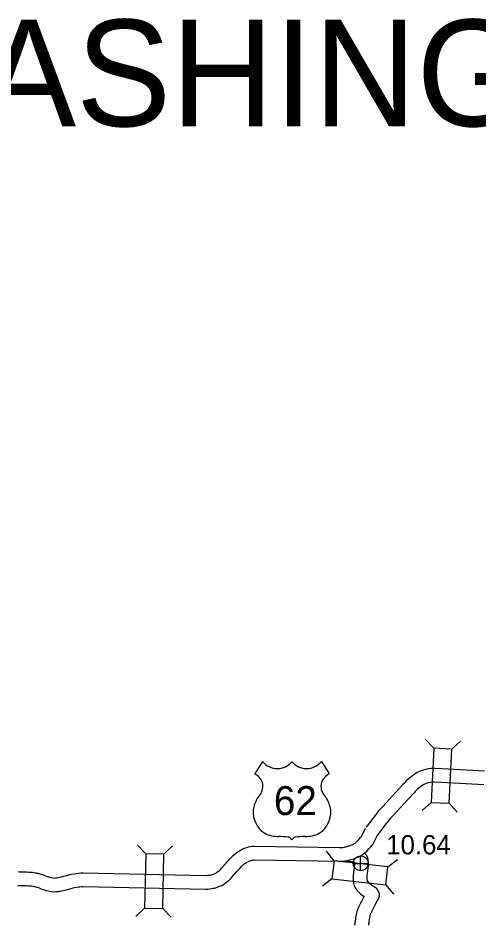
# Model space of a CAD drawing. Extents: x -939622 to -934245, y 1383184 to 1385301.
# Drawn here: x -936446.6 to -936416.3, y 1384888.5 to 1384948.1 of the extents above; entities that cross this region are included whole.
import ezdxf

# ---------------------------------------------------------------- set-up
doc = ezdxf.new("R2010")
doc.units = 0
for name, color, linetype in [('10', 7, 'Continuous'), ('15', 7, 'Continuous'), ('20', 7, 'Continuous'), ('22', 7, 'Continuous'), ('25', 7, 'Continuous'), ('26', 7, 'Continuous'), ('Default', 7, 'Continuous')]:
    doc.layers.add(name, color=color, linetype=linetype)

msp = doc.modelspace()

# ---------------------------------------------------------------- linework, layer by layer
at = {"layer": '10'}
for points in [[(-936423.8, 1384893.254), (-936423.733, 1384893.17), (-936423.696, 1384893.115), (-936423.651, 1384893.046), (-936423.609, 1384892.934), (-936423.587, 1384892.828), (-936423.581, 1384892.766), (-936423.578, 1384892.731), (-936423.574, 1384892.692), (-936423.557, 1384892.584), (-936423.569, 1384892.427), (-936423.651, 1384891.712), (-936423.652, 1384891.654), (-936423.653, 1384891.54), (-936423.653, 1384891.517), (-936423.646, 1384891.477), (-936423.631, 1384891.421), (-936423.621, 1384891.389), (-936423.611, 1384891.376), (-936423.575, 1384891.339), (-936423.512, 1384891.28), (-936423.484, 1384891.253), (-936423.364, 1384891.167), (-936423.254, 1384891.088), (-936423.181, 1384891.039), (-936423.111, 1384890.993), (-936423.04, 1384890.932), (-936422.986, 1384890.869), (-936422.939, 1384890.8), (-936422.883, 1384890.678), (-936422.868, 1384890.641), (-936422.845, 1384890.532), (-936422.843, 1384890.376), (-936422.887, 1384890.253), (-936422.92, 1384890.184), (-936422.932, 1384890.163), (-936422.946, 1384890.135), (-936423.109, 1384889.853), (-936423.264, 1384889.546), (-936423.39, 1384889.299), (-936423.405, 1384889.263), (-936423.432, 1384889.186), (-936423.455, 1384889.127), (-936423.463, 1384889.098), (-936423.481, 1384889.014), (-936423.487, 1384888.974), (-936423.495, 1384888.89), (-936423.517, 1384888.759), (-936423.532, 1384888.66), (-936423.543, 1384888.579), (-936423.555, 1384888.505)], [(-936425.433, 1384892.71), (-936424.615, 1384892.681), (-936424.544, 1384892.669), (-936424.502, 1384892.659), (-936424.478, 1384892.653), (-936424.475, 1384892.651), (-936424.474, 1384892.637), (-936424.465, 1384892.567), (-936424.462, 1384892.55), (-936424.465, 1384892.514), (-936424.549, 1384891.774), (-936424.552, 1384891.67), (-936424.553, 1384891.538), (-936424.552, 1384891.435), (-936424.526, 1384891.283), (-936424.497, 1384891.177), (-936424.457, 1384891.038), (-936424.375, 1384890.891), (-936424.289, 1384890.782), (-936424.204, 1384890.694), (-936424.133, 1384890.628), (-936424.063, 1384890.561), (-936423.887, 1384890.435), (-936423.834, 1384890.397), (-936423.9, 1384890.282), (-936424.066, 1384889.954), (-936424.208, 1384889.675), (-936424.246, 1384889.584), (-936424.276, 1384889.498), (-936424.312, 1384889.406), (-936424.338, 1384889.309), (-936424.365, 1384889.182), (-936424.38, 1384889.09), (-936424.388, 1384889.005), (-936424.405, 1384888.902), (-936424.423, 1384888.79), (-936424.434, 1384888.709), (-936424.45, 1384888.609), (-936424.458, 1384888.501)]]:
    msp.add_lwpolyline(points, dxfattribs=at)
at = {"layer": '15'}
for points in [[(-936415.925, 1384898.635), (-936418.708, 1384898.772), (-936419.194, 1384898.795), (-936419.419, 1384898.808), (-936419.631, 1384898.77), (-936419.787, 1384898.739), (-936419.956, 1384898.698), (-936420.139, 1384898.626), (-936420.336, 1384898.541), (-936420.505, 1384898.429), (-936420.64, 1384898.338), (-936420.785, 1384898.22), (-936420.942, 1384898.093), (-936421.06, 1384897.981), (-936421.148, 1384897.887), (-936421.204, 1384897.816), (-936421.208, 1384897.81), (-936421.28, 1384897.742), (-936422.604, 1384896.312), (-936422.777, 1384896.129), (-936422.879, 1384896.009), (-936422.983, 1384895.883), (-936423.195, 1384895.609), (-936423.698, 1384894.936)], [(-936415.97, 1384897.736), (-936418.751, 1384897.873), (-936419.242, 1384897.896), (-936419.365, 1384897.903), (-936419.464, 1384897.885), (-936419.595, 1384897.86), (-936419.683, 1384897.839), (-936419.793, 1384897.795), (-936419.907, 1384897.746), (-936420.005, 1384897.681), (-936420.103, 1384897.614), (-936420.22, 1384897.52), (-936420.348, 1384897.416), (-936420.421, 1384897.347), (-936420.463, 1384897.302), (-936420.497, 1384897.258), (-936420.545, 1384897.198), (-936420.64, 1384897.108), (-936421.947, 1384895.697), (-936422.107, 1384895.529), (-936422.189, 1384895.431), (-936422.28, 1384895.321), (-936422.478, 1384895.065), (-936422.977, 1384894.397)], [(-936446.561, 1384892.021), (-936446.495, 1384892.008), (-936445.988, 1384892.001), (-936445.867, 1384891.993), (-936445.799, 1384891.992), (-936445.704, 1384891.993), (-936445.647, 1384891.985), (-936445.613, 1384891.982), (-936445.532, 1384891.972), (-936445.442, 1384891.95), (-936445.396, 1384891.937), (-936445.349, 1384891.928), (-936445.262, 1384891.916), (-936445.128, 1384891.886), (-936445.055, 1384891.86), (-936444.981, 1384891.838), (-936444.907, 1384891.806), (-936444.757, 1384891.754), (-936444.658, 1384891.706), (-936444.619, 1384891.692), (-936444.575, 1384891.678), (-936444.492, 1384891.654), (-936444.393, 1384891.626), (-936444.271, 1384891.604), (-936444.208, 1384891.597), (-936444.106, 1384891.603), (-936444.03, 1384891.61), (-936443.936, 1384891.63), (-936443.808, 1384891.659), (-936443.555, 1384891.727), (-936443.358, 1384891.776), (-936443.224, 1384891.801), (-936443.053, 1384891.848), (-936442.869, 1384891.881), (-936442.725, 1384891.906), (-936442.592, 1384891.922), (-936442.454, 1384891.934), (-936442.353, 1384891.939), (-936442.281, 1384891.94), (-936434.24, 1384891.773), (-936434.163, 1384891.772), (-936434.104, 1384891.781), (-936433.995, 1384891.796), (-936433.874, 1384891.819), (-936433.827, 1384891.821), (-936433.788, 1384891.835), (-936433.685, 1384891.88), (-936433.592, 1384891.921), (-936433.529, 1384891.957), (-936433.5, 1384891.975), (-936433.428, 1384892.039), (-936433.338, 1384892.103), (-936433.313, 1384892.12), (-936433.287, 1384892.148), (-936433.247, 1384892.189), (-936433.195, 1384892.257), (-936432.903, 1384892.586), (-936432.793, 1384892.703), (-936432.72, 1384892.784), (-936432.649, 1384892.857), (-936432.549, 1384892.972), (-936432.446, 1384893.072), (-936432.293, 1384893.213), (-936432.163, 1384893.298), (-936432.087, 1384893.351), (-936431.981, 1384893.418), (-936431.834, 1384893.491), (-936431.682, 1384893.572), (-936431.533, 1384893.614), (-936431.421, 1384893.658), (-936431.306, 1384893.672), (-936431.21, 1384893.693), (-936431.107, 1384893.695), (-936431.04, 1384893.696), (-936425.478, 1384893.603), (-936425.323, 1384893.6), (-936425.223, 1384893.612), (-936425.123, 1384893.627), (-936425.048, 1384893.649), (-936424.937, 1384893.677), (-936424.82, 1384893.71), (-936424.734, 1384893.75), (-936424.583, 1384893.81), (-936424.491, 1384893.86), (-936424.429, 1384893.9), (-936424.344, 1384893.968), (-936424.259, 1384894.036), (-936424.191, 1384894.118), (-936424.147, 1384894.164), (-936424.082, 1384894.234), (-936424.053, 1384894.263), (-936424.032, 1384894.291), (-936423.739, 1384894.87)], [(-936446.594, 1384891.109), (-936446.022, 1384891.101), (-936445.904, 1384891.094), (-936445.803, 1384891.091), (-936445.761, 1384891.092), (-936445.74, 1384891.089), (-936445.702, 1384891.086), (-936445.699, 1384891.086), (-936445.675, 1384891.08), (-936445.6, 1384891.059), (-936445.491, 1384891.039), (-936445.422, 1384891.029), (-936445.375, 1384891.019), (-936445.335, 1384891.005), (-936445.293, 1384890.992), (-936445.235, 1384890.967), (-936445.102, 1384890.921), (-936445.008, 1384890.875), (-936444.902, 1384890.837), (-936444.832, 1384890.816), (-936444.74, 1384890.789), (-936444.593, 1384890.748), (-936444.403, 1384890.714), (-936444.237, 1384890.694), (-936444.039, 1384890.705), (-936443.894, 1384890.719), (-936443.744, 1384890.75), (-936443.59, 1384890.785), (-936443.329, 1384890.856), (-936443.168, 1384890.896), (-936443.021, 1384890.923), (-936442.852, 1384890.97), (-936442.713, 1384890.995), (-936442.594, 1384891.016), (-936442.5, 1384891.027), (-936442.392, 1384891.036), (-936442.325, 1384891.04), (-936442.284, 1384891.04), (-936434.256, 1384890.873), (-936434.105, 1384890.871), (-936433.979, 1384890.889), (-936433.849, 1384890.907), (-936433.766, 1384890.923), (-936433.652, 1384890.929), (-936433.458, 1384890.997), (-936433.323, 1384891.056), (-936433.189, 1384891.115), (-936433.068, 1384891.184), (-936432.96, 1384891.252), (-936432.866, 1384891.334), (-936432.82, 1384891.367), (-936432.72, 1384891.436), (-936432.634, 1384891.529), (-936432.567, 1384891.598), (-936432.502, 1384891.682), (-936432.239, 1384891.978), (-936432.131, 1384892.093), (-936432.062, 1384892.17), (-936431.985, 1384892.249), (-936431.896, 1384892.352), (-936431.828, 1384892.417), (-936431.738, 1384892.501), (-936431.66, 1384892.552), (-936431.587, 1384892.602), (-936431.539, 1384892.633), (-936431.424, 1384892.69), (-936431.344, 1384892.732), (-936431.248, 1384892.76), (-936431.199, 1384892.778), (-936431.152, 1384892.784), (-936431.105, 1384892.795), (-936431.095, 1384892.795), (-936431.041, 1384892.796), (-936425.494, 1384892.703), (-936425.277, 1384892.699), (-936425.102, 1384892.72), (-936424.932, 1384892.745), (-936424.811, 1384892.78), (-936424.701, 1384892.809), (-936424.507, 1384892.864), (-936424.379, 1384892.923), (-936424.202, 1384892.994), (-936424.032, 1384893.085), (-936423.904, 1384893.168), (-936423.782, 1384893.265), (-936423.624, 1384893.392), (-936423.521, 1384893.517), (-936423.494, 1384893.544), (-936423.429, 1384893.614), (-936423.369, 1384893.676), (-936423.266, 1384893.812), (-936422.936, 1384894.463)]]:
    msp.add_lwpolyline(points, dxfattribs=at)
at = {"layer": '20'}
for p, q in [((-936419.262, 1384900.131), (-936419.795, 1384900.717)), ((-936418.076, 1384900.075), (-936417.49, 1384900.608)), ((-936419.431, 1384896.571), (-936420.017, 1384896.038)), ((-936418.244, 1384896.515), (-936417.711, 1384895.929)), ((-936438.18, 1384893.187), (-936438.729, 1384893.759)), ((-936436.993, 1384893.163), (-936436.421, 1384893.711)), ((-936425.808, 1384892.735), (-936426.301, 1384893.355)), ((-936422.267, 1384892.331), (-936421.647, 1384892.824)), ((-936425.807, 1384892.735), (-936425.808, 1384892.735)), ((-936425.943, 1384891.554), (-936426.563, 1384891.061)), ((-936422.402, 1384891.151), (-936421.909, 1384890.531)), ((-936438.254, 1384889.624), (-936438.826, 1384889.076)), ((-936437.067, 1384889.599), (-936436.518, 1384889.028))]:
    msp.add_line(p, q, dxfattribs=at)
for points in [[(-936419.262, 1384900.131), (-936419.431, 1384896.571), (-936418.244, 1384896.515), (-936418.076, 1384900.075)], [(-936438.18, 1384893.187), (-936438.254, 1384889.624), (-936437.067, 1384889.599), (-936436.993, 1384893.163)], [(-936425.943, 1384891.554), (-936422.402, 1384891.151), (-936422.267, 1384892.331), (-936425.808, 1384892.735)]]:
    msp.add_lwpolyline(points, close=True, dxfattribs=at)
at = {"layer": '22'}
for p, q in [((-936430.504, 1384899.253), (-936431.023, 1384898.45)), ((-936426.643, 1384899.253), (-936426.124, 1384898.45))]:
    msp.add_line(p, q, dxfattribs=at)
for centre, radius, start, end in [((-936429.537, 1384900.067), 1.264, 220.07504, 319.67012), ((-936427.61, 1384900.067), 1.264, 220.32988, 319.92496), ((-936431.702, 1384897.284), 1.349, 30.7809, 59.98827), ((-936425.446, 1384897.284), 1.349, 120.01173, 149.2191), ((-936431.405, 1384897.64), 0.925, 328.81046, 21.21077), ((-936425.742, 1384897.64), 0.925, 158.78923, 211.18954), ((-936428.987, 1384895.745), 2.157, 138.95648, 162.69135), ((-936428.161, 1384895.745), 2.157, 17.30865, 41.04352), ((-936429.699, 1384895.921), 1.426, 160.95764, 197.38186), ((-936427.449, 1384895.921), 1.426, 342.61814, 19.04236), ((-936429.467, 1384895.925), 1.65, 195.10743, 237.13119), ((-936427.681, 1384895.925), 1.65, 302.86881, 344.89257), ((-936429.436, 1384896.445), 2.118, 244.07708, 269.57785), ((-936429.387, 1384890.447), 3.88, 81.19416, 90.95387), ((-936428.902, 1384893.926), 0.372, 28.03422, 72.98637), ((-936428.246, 1384893.926), 0.372, 107.01363, 151.96578), ((-936427.76, 1384890.447), 3.88, 89.04613, 98.80584), ((-936427.711, 1384896.445), 2.118, 270.42215, 295.92292)]:
    msp.add_arc(centre, radius, start, end, dxfattribs=at)
at = {"layer": '25'}
msp.add_line((-936425.807, 1384892.735), (-936425.808, 1384892.735), dxfattribs=at)
at = {"layer": '26'}
for p, q in [((-936424.061, 1384892.078), (-936424.061, 1384893.053)), ((-936424.548, 1384892.565), (-936423.573, 1384892.565))]:
    msp.add_line(p, q, dxfattribs=at)
msp.add_circle((-936424.061, 1384892.565), 0.487, dxfattribs=at)

# ---------------------------------------------------------------- texts
at = {"layer": '22'}
msp.add_text('62', height=1.9008, dxfattribs=at).set_placement((-936429.764, 1384895.742))
at = {"layer": '25'}
msp.add_text('10.64', height=1.2672, dxfattribs=at).set_placement((-936422.381, 1384893.154))
at = {"layer": 'Default'}
msp.add_text('WASHINGTON', height=7, dxfattribs=at).set_placement((-936457.835, 1384941.035))

doc.saveas('drawing.dxf')
